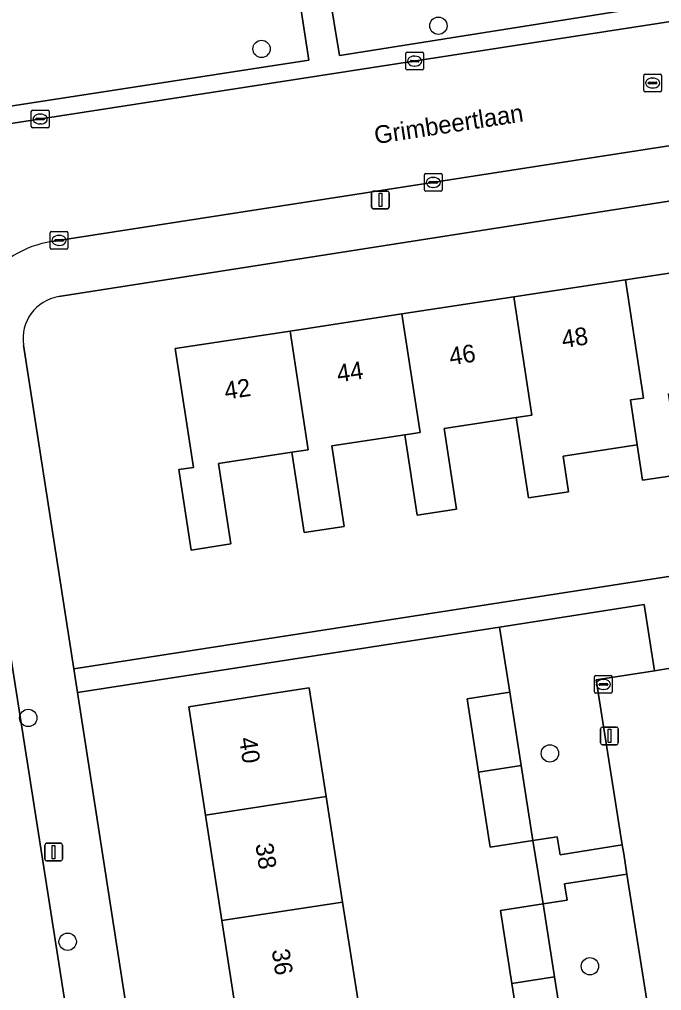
# Model space of a CAD drawing. Extents: x 160077 to 160948, y 386481 to 387498.
# Drawn here: x 160355.9 to 160392.1, y 387355.6 to 387410.3 of the extents above; entities that cross this region are included whole.
import ezdxf

# ---------------------------------------------------------------- set-up
doc = ezdxf.new("R2010")
doc.units = 0
for name, color, linetype in [('IMGEO_Boom', 7, 'Continuous'), ('IMGEO_Erf', 7, 'Continuous'), ('IMGEO_Groenvoorziening', 7, 'Continuous'), ('IMGEO_Kolk', 7, 'Continuous'), ('IMGEO_Lichtmast', 7, 'Continuous'), ('IMGEO_Openbare_ruimte_label', 7, 'Continuous'), ('IMGEO_Pand', 7, 'Continuous'), ('IMGEO_Pand_nummerreeks', 7, 'Continuous'), ('IMGEO_Rijbaan_lokaal_open', 7, 'Continuous'), ('IMGEO_Rioolput', 7, 'Continuous'), ('IMGEO_Voetpad_open', 7, 'Continuous')]:
    doc.layers.add(name, color=color, linetype=linetype)

msp = doc.modelspace()

# ---------------------------------------------------------------- linework, layer by layer
at = {"layer": 'IMGEO_Boom'}
for centre in [(160379.512, 387409.961), (160369.546, 387408.659), (160356.404, 387370.927), (160385.794, 387368.928), (160358.624, 387358.305), (160388.047, 387356.923)]:
    msp.add_circle(centre, 0.489, dxfattribs=at)
at = {"layer": 'IMGEO_Erf'}
for points in [[(160426.75, 387405.419), (160358.135, 387394.694)], [(160393.164, 387384.657), (160391.018, 387384.329), (160390.713, 387386.324), (160386.536, 387385.686), (160386.843, 387383.679), (160384.594, 387383.335), (160383.902, 387387.865), (160379.836, 387387.243), (160380.53, 387382.703), (160378.311, 387382.364), (160377.619, 387386.894), (160373.51, 387386.266), (160374.204, 387381.726), (160371.942, 387381.38), (160371.25, 387385.91), (160367.121, 387385.278), (160367.815, 387380.737), (160365.589, 387380.396), (160364.896, 387384.932), (160365.709, 387385.056), (160364.684, 387391.756), (160371.156, 387392.745), (160377.455, 387393.708), (160383.754, 387394.671), (160390.053, 387395.634), (160396.352, 387396.598)], [(160356.137, 387391.954), (160358.965, 387373.701), (160392.607, 387378.914), (160392.9, 387378.959), (160393.076, 387377.848), (160392.576, 387377.77), (160393.162, 387373.819), (160404.282, 387375.55), (160403.658, 387379.543), (160403.385, 387379.5), (160403.206, 387380.669), (160405.291, 387380.97), (160405.437, 387379.957), (160405.129, 387379.913), (160405.786, 387375.784), (160416.822, 387377.502), (160415.97, 387382.625), (160417.79, 387382.904), (160417.964, 387381.857), (160417.609, 387381.798), (160418.286, 387377.731), (160430.145, 387379.577)], [(160387.421, 387332.143), (160386.787, 387336.205), (160389.192, 387336.58), (160388.617, 387340.046), (160386.212, 387339.671), (160385.529, 387344.049), (160384.912, 387348.007), (160387.317, 387348.382), (160387.284, 387348.585), (160386.725, 387352.034), (160384.32, 387351.659), (160383.649, 387355.956), (160383.008, 387360.067), (160385.414, 387360.442), (160384.84, 387364.011), (160382.436, 387363.636), (160381.777, 387367.865), (160381.131, 387372.006), (160383.535, 387372.381), (160382.955, 387376.039), (160359.174, 387372.354), (160372.658, 387285.339)], [(160368.226, 387353.546), (160367.309, 387359.493), (160366.391, 387365.441), (160365.448, 387371.558), (160370.388, 387372.336), (160372.229, 387372.626), (160373.186, 387366.488), (160374.114, 387360.542), (160375.041, 387354.596)]]:
    msp.add_lwpolyline(points, dxfattribs=at)
msp.add_arc((160358.508, 387392.323), 2.4, 98.9498, 188.8514, dxfattribs=at)
at = {"layer": 'IMGEO_Groenvoorziening'}
for points in [[(160401.597, 387420.306), (160372.849, 387415.84), (160372.705, 387415.817), (160373.93, 387408.284), (160374.074, 387408.307), (160402.753, 387412.865)], [(160388.401, 387373.077), (160391.68, 387373.588), (160391.098, 387377.321), (160382.955, 387376.039), (160383.535, 387372.381), (160384.181, 387368.236), (160384.84, 387364.011), (160386.204, 387364.223), (160386.364, 387363.207), (160389.872, 387363.761)], [(160391.781, 387351.669), (160390.132, 387362.112), (160386.622, 387361.561), (160386.765, 387360.651), (160385.414, 387360.442), (160386.056, 387356.327), (160386.725, 387352.034), (160387.752, 387352.192), (160387.929, 387351.064)]]:
    msp.add_lwpolyline(points, close=True, dxfattribs=at)
msp.add_lwpolyline([(160345.993, 387403.98), (160372.216, 387408.027), (160371.063, 387415.499)], dxfattribs=at)
at = {"layer": 'IMGEO_Kolk'}
for p, q in [((160377.673, 387407.542), (160377.673, 387408.394)), ((160377.748, 387408.468), (160378.6, 387408.468)), ((160377.975, 387408.011), (160378.373, 387408.011)), ((160378.161, 387408.248), (160378.186, 387408.248)), ((160378.674, 387408.394), (160378.674, 387407.542)), ((160378.6, 387407.468), (160377.748, 387407.468)), ((160377.932, 387407.962), (160377.932, 387407.974)), ((160378.37, 387407.925), (160377.972, 387407.925)), ((160378.184, 387407.688), (160378.159, 387407.688)), ((160378.416, 387407.974), (160378.416, 387407.962)), ((160356.576, 387404.276), (160356.576, 387405.128)), ((160356.651, 387405.202), (160357.503, 387405.202)), ((160356.835, 387404.696), (160356.835, 387404.708)), ((160356.878, 387404.745), (160357.276, 387404.745)), ((160357.064, 387404.982), (160357.089, 387404.982)), ((160357.319, 387404.708), (160357.319, 387404.696)), ((160357.577, 387405.128), (160357.577, 387404.276)), ((160357.503, 387404.202), (160356.651, 387404.202)), ((160357.273, 387404.659), (160356.875, 387404.659)), ((160357.087, 387404.422), (160357.062, 387404.422)), ((160378.719, 387400.701), (160378.719, 387401.553)), ((160378.794, 387401.627), (160379.646, 387401.627)), ((160379.72, 387401.553), (160379.72, 387400.701)), ((160378.978, 387401.121), (160378.978, 387401.133)), ((160379.416, 387401.084), (160379.018, 387401.084)), ((160379.021, 387401.17), (160379.419, 387401.17)), ((160379.207, 387401.407), (160379.232, 387401.407)), ((160379.462, 387401.133), (160379.462, 387401.121)), ((160379.646, 387400.627), (160378.794, 387400.627)), ((160379.23, 387400.847), (160379.205, 387400.847)), ((160357.64, 387397.432), (160357.64, 387398.284)), ((160357.715, 387398.358), (160358.567, 387398.358)), ((160358.128, 387398.138), (160358.153, 387398.138)), ((160358.641, 387398.284), (160358.641, 387397.432)), ((160357.899, 387397.852), (160357.899, 387397.864)), ((160358.337, 387397.815), (160357.939, 387397.815)), ((160357.942, 387397.901), (160358.34, 387397.901)), ((160358.383, 387397.864), (160358.383, 387397.852)), ((160358.567, 387397.358), (160357.715, 387397.358)), ((160358.151, 387397.578), (160358.126, 387397.578)), ((160388.307, 387372.391), (160388.307, 387373.243)), ((160388.382, 387373.317), (160389.234, 387373.317)), ((160388.795, 387373.097), (160388.82, 387373.097)), ((160389.308, 387373.243), (160389.308, 387372.391)), ((160388.566, 387372.811), (160388.566, 387372.823)), ((160389.004, 387372.774), (160388.606, 387372.774)), ((160388.609, 387372.86), (160389.007, 387372.86)), ((160388.818, 387372.537), (160388.793, 387372.537)), ((160389.05, 387372.823), (160389.05, 387372.811)), ((160389.234, 387372.317), (160388.382, 387372.317))]:
    msp.add_line(p, q, dxfattribs=at)
for points in [[(160377.673, 387407.542), (160377.673, 387408.394)], [(160377.748, 387408.468), (160378.6, 387408.468)], [(160378.674, 387408.394), (160378.674, 387407.542)], [(160378.6, 387407.468), (160377.748, 387407.468)], [(160356.576, 387404.276), (160356.576, 387405.128)], [(160356.651, 387405.202), (160357.503, 387405.202)], [(160357.577, 387405.128), (160357.577, 387404.276)], [(160357.503, 387404.202), (160356.651, 387404.202)], [(160378.719, 387400.701), (160378.719, 387401.553)], [(160378.794, 387401.627), (160379.646, 387401.627)], [(160379.72, 387401.553), (160379.72, 387400.701)], [(160379.646, 387400.627), (160378.794, 387400.627)], [(160357.64, 387397.432), (160357.64, 387398.284)], [(160357.715, 387398.358), (160358.567, 387398.358)], [(160358.641, 387398.284), (160358.641, 387397.432)], [(160358.567, 387397.358), (160357.715, 387397.358)], [(160388.307, 387372.391), (160388.307, 387373.243)], [(160388.382, 387373.317), (160389.234, 387373.317)], [(160389.308, 387373.243), (160389.308, 387372.391)], [(160389.234, 387372.317), (160388.382, 387372.317)]]:
    msp.add_lwpolyline(points, dxfattribs=at)
for centre, radius, start, end in [((160377.75, 387408.392), 0.0765, 91.552, 178.448), ((160377.75, 387408.392), 0.0765, 91.552, 178.448), ((160377.972, 387407.971), 0.0403, 85.8775, 175.7526), ((160378.377, 387407.973), 0.0386, 1.7309, 96.639), ((160378.598, 387408.392), 0.0765, 1.552, 88.448), ((160378.598, 387408.392), 0.0765, 1.552, 88.448), ((160377.75, 387407.544), 0.0765, 181.552, 268.448), ((160377.75, 387407.544), 0.0765, 181.552, 268.448), ((160377.969, 387407.961), 0.0366, 178.938, 274.7102), ((160378.373, 387407.968), 0.043, 264.8664, 352.4533), ((160378.598, 387407.544), 0.0765, 271.552, 358.448), ((160378.598, 387407.544), 0.0765, 271.552, 358.448), ((160356.653, 387405.126), 0.0765, 91.552, 178.448), ((160356.653, 387405.126), 0.0765, 91.552, 178.448), ((160356.875, 387404.705), 0.0403, 85.8775, 175.7526), ((160357.28, 387404.707), 0.0386, 1.7309, 96.639), ((160357.501, 387405.126), 0.0765, 1.552, 88.448), ((160357.501, 387405.126), 0.0765, 1.552, 88.448), ((160356.653, 387404.278), 0.0765, 181.552, 268.448), ((160356.653, 387404.278), 0.0765, 181.552, 268.448), ((160356.872, 387404.695), 0.0366, 178.938, 274.7102), ((160357.276, 387404.702), 0.043, 264.8664, 352.4533), ((160357.501, 387404.278), 0.0765, 271.552, 358.448), ((160357.501, 387404.278), 0.0765, 271.552, 358.448), ((160378.796, 387401.551), 0.0765, 91.552, 178.448), ((160378.796, 387401.551), 0.0765, 91.552, 178.448), ((160379.644, 387401.551), 0.0765, 1.552, 88.448), ((160379.644, 387401.551), 0.0765, 1.552, 88.448), ((160379.018, 387401.13), 0.0403, 85.8775, 175.7526), ((160379.015, 387401.12), 0.0366, 178.938, 274.7102), ((160379.419, 387401.127), 0.043, 264.8664, 352.4533), ((160379.423, 387401.132), 0.0386, 1.7309, 96.639), ((160378.796, 387400.703), 0.0765, 181.552, 268.448), ((160378.796, 387400.703), 0.0765, 181.552, 268.448), ((160379.644, 387400.703), 0.0765, 271.552, 358.448), ((160379.644, 387400.703), 0.0765, 271.552, 358.448), ((160357.717, 387398.282), 0.0765, 91.552, 178.448), ((160357.717, 387398.282), 0.0765, 91.552, 178.448), ((160358.565, 387398.282), 0.0765, 1.552, 88.448), ((160358.565, 387398.282), 0.0765, 1.552, 88.448), ((160357.939, 387397.861), 0.0403, 85.8775, 175.7526), ((160357.936, 387397.851), 0.0366, 178.938, 274.7102), ((160358.34, 387397.858), 0.043, 264.8664, 352.4533), ((160358.344, 387397.863), 0.0386, 1.7309, 96.639), ((160357.717, 387397.434), 0.0765, 181.552, 268.448), ((160357.717, 387397.434), 0.0765, 181.552, 268.448), ((160358.565, 387397.434), 0.0765, 271.552, 358.448), ((160358.565, 387397.434), 0.0765, 271.552, 358.448), ((160388.384, 387373.241), 0.0765, 91.552, 178.448), ((160388.384, 387373.241), 0.0765, 91.552, 178.448), ((160389.232, 387373.241), 0.0765, 1.552, 88.448), ((160389.232, 387373.241), 0.0765, 1.552, 88.448), ((160388.606, 387372.82), 0.0403, 85.8775, 175.7526), ((160388.603, 387372.81), 0.0366, 178.938, 274.7102), ((160389.007, 387372.817), 0.043, 264.8664, 352.4533), ((160389.011, 387372.822), 0.0386, 1.7309, 96.639), ((160388.384, 387372.393), 0.0765, 181.552, 268.448), ((160388.384, 387372.393), 0.0765, 181.552, 268.448), ((160389.232, 387372.393), 0.0765, 271.552, 358.448), ((160389.232, 387372.393), 0.0765, 271.552, 358.448)]:
    msp.add_arc(centre, radius, start, end, dxfattribs=at)
for centre, major_axis, ratio, start_param, end_param in [((160378.16, 387407.968), (-0.387, 0.002), 0.722429, 4.712389, 7.853982), ((160378.185, 387407.968), (-0.39, 0.002), 0.717154, 1.570796, 4.712389), ((160357.063, 387404.702), (-0.387, 0.002), 0.722429, 4.712389, 7.853982), ((160357.088, 387404.702), (-0.39, 0.002), 0.717154, 1.570796, 4.712389), ((160379.206, 387401.127), (-0.387, 0.002), 0.722429, 4.712389, 7.853982), ((160379.231, 387401.127), (-0.39, 0.002), 0.717154, 1.570796, 4.712389), ((160358.127, 387397.858), (-0.387, 0.002), 0.722429, 4.712389, 7.853982), ((160358.152, 387397.858), (-0.39, 0.002), 0.717154, 1.570796, 4.712389), ((160388.794, 387372.817), (-0.387, 0.002), 0.722429, 4.712389, 7.853982), ((160388.819, 387372.817), (-0.39, 0.002), 0.717154, 1.570796, 4.712389)]:
    msp.add_ellipse(centre, major_axis=major_axis, ratio=ratio, start_param=start_param, end_param=end_param, dxfattribs=at)
at = {"layer": 'IMGEO_Lichtmast'}
for p, q in [((160375.745, 387399.738), (160375.745, 387400.538)), ((160375.745, 387400.538), (160375.745, 387399.738)), ((160375.845, 387400.638), (160376.635, 387400.638)), ((160376.635, 387400.638), (160375.845, 387400.638)), ((160376.735, 387400.538), (160376.735, 387399.738)), ((160376.735, 387399.738), (160376.735, 387400.538)), ((160376.635, 387399.638), (160375.845, 387399.638)), ((160375.845, 387399.638), (160376.635, 387399.638)), ((160388.651, 387369.513), (160388.651, 387370.313)), ((160388.651, 387370.313), (160388.651, 387369.513)), ((160388.751, 387370.413), (160389.541, 387370.413)), ((160389.541, 387370.413), (160388.751, 387370.413)), ((160389.641, 387370.313), (160389.641, 387369.513)), ((160389.641, 387369.513), (160389.641, 387370.313)), ((160389.541, 387369.413), (160388.751, 387369.413)), ((160388.751, 387369.413), (160389.541, 387369.413)), ((160357.34, 387362.959), (160357.34, 387363.759)), ((160357.34, 387363.759), (160357.34, 387362.959)), ((160357.44, 387363.859), (160358.23, 387363.859)), ((160358.23, 387363.859), (160357.44, 387363.859)), ((160358.33, 387363.759), (160358.33, 387362.959)), ((160358.33, 387362.959), (160358.33, 387363.759)), ((160358.23, 387362.859), (160357.44, 387362.859)), ((160357.44, 387362.859), (160358.23, 387362.859))]:
    msp.add_line(p, q, dxfattribs=at)
for points in [[(160376.165, 387400.513), (160376.315, 387400.513), (160376.315, 387399.763), (160376.165, 387399.763), (160376.165, 387400.513)], [(160389.071, 387370.288), (160389.221, 387370.288), (160389.221, 387369.538), (160389.071, 387369.538), (160389.071, 387370.288)], [(160357.76, 387363.734), (160357.91, 387363.734), (160357.91, 387362.984), (160357.76, 387362.984), (160357.76, 387363.734)]]:
    msp.add_lwpolyline(points, dxfattribs=at)
for centre, start, end in [((160375.845, 387400.538), 90, 180), ((160375.845, 387400.538), 90, 180), ((160376.635, 387400.538), 0, 90), ((160376.635, 387400.538), 360, 90), ((160375.845, 387399.738), 180, 270), ((160375.845, 387399.738), 180, 270), ((160376.635, 387399.738), 270, 0), ((160376.635, 387399.738), 270, 0), ((160388.751, 387370.313), 90, 180), ((160388.751, 387370.313), 90, 180), ((160389.541, 387370.313), 0, 90), ((160389.541, 387370.313), 360, 90), ((160388.751, 387369.513), 180, 270), ((160388.751, 387369.513), 180, 270), ((160389.541, 387369.513), 270, 0), ((160389.541, 387369.513), 270, 0), ((160357.44, 387363.759), 90, 180), ((160357.44, 387363.759), 90, 180), ((160358.23, 387363.759), 0, 90), ((160358.23, 387363.759), 360, 90), ((160357.44, 387362.959), 180, 270), ((160357.44, 387362.959), 180, 270), ((160358.23, 387362.959), 270, 0), ((160358.23, 387362.959), 270, 0)]:
    msp.add_arc(centre, 0.1, start, end, dxfattribs=at)
at = {"layer": 'IMGEO_Pand'}
for points in [[(160396.352, 387396.598), (160390.053, 387395.634), (160391.072, 387388.969), (160390.326, 387388.857), (160390.713, 387386.324), (160391.018, 387384.329), (160393.164, 387384.657), (160392.47, 387389.196), (160396.575, 387389.824), (160397.369, 387389.947)], [(160390.053, 387395.634), (160383.754, 387394.671), (160384.774, 387387.998), (160383.902, 387387.865), (160384.594, 387383.335), (160386.843, 387383.679), (160386.536, 387385.686), (160390.713, 387386.324), (160390.326, 387388.857), (160391.072, 387388.969)], [(160384.774, 387387.998), (160383.754, 387394.671), (160377.455, 387393.708), (160378.477, 387387.026), (160377.619, 387386.894), (160378.311, 387382.364), (160380.53, 387382.703), (160379.836, 387387.243), (160383.902, 387387.865)], [(160371.25, 387385.91), (160371.942, 387381.38), (160374.204, 387381.726), (160373.51, 387386.266), (160377.619, 387386.894), (160378.477, 387387.026), (160377.455, 387393.708), (160371.156, 387392.745), (160372.179, 387386.052)], [(160372.179, 387386.052), (160371.156, 387392.745), (160364.684, 387391.756), (160365.709, 387385.056), (160364.896, 387384.932), (160365.589, 387380.396), (160367.815, 387380.737), (160367.121, 387385.278), (160371.25, 387385.91)], [(160373.186, 387366.488), (160372.229, 387372.626), (160370.388, 387372.336), (160365.448, 387371.558), (160366.391, 387365.441)], [(160383.535, 387372.381), (160381.131, 387372.006), (160381.777, 387367.865), (160384.181, 387368.236)], [(160384.181, 387368.236), (160381.777, 387367.865), (160382.436, 387363.636), (160384.84, 387364.011)], [(160366.391, 387365.441), (160367.309, 387359.493), (160374.114, 387360.542), (160373.186, 387366.488)], [(160375.041, 387354.596), (160374.114, 387360.542), (160367.309, 387359.493), (160368.226, 387353.546)], [(160385.414, 387360.442), (160383.008, 387360.067), (160383.649, 387355.956), (160386.056, 387356.327)], [(160386.056, 387356.327), (160383.649, 387355.956), (160384.32, 387351.659), (160386.725, 387352.034)]]:
    msp.add_lwpolyline(points, close=True, dxfattribs=at)
at = {"layer": 'IMGEO_Rijbaan_lokaal_open'}
for points in [[(160424.814, 387415.201), (160415.588, 387413.774), (160377.259, 387407.826), (160350.809, 387403.731), (160352.774, 387391.05), (160352.799, 387391.033)], [(160357.735, 387397.796), (160404.969, 387405.121), (160426.161, 387408.269)], [(160371.986, 387266.851), (160369.216, 387284.504), (160369.173, 387285.284), (160366.562, 387302.662), (160358.665, 387353.61), (160352.799, 387391.033), (160352.774, 387391.05), (160350.809, 387403.731), (160343.75, 387402.638), (160348.577, 387372.565), (160348.617, 387372.556), (160351.293, 387354.598), (160351.403, 387354.063), (160353.156, 387343.079), (160353.738, 387339.43), (160357.73, 387313.614), (160358.294, 387309.971), (160362.387, 387284.057), (160362.946, 387280.357), (160363.189, 387278.751), (160367.156, 387253.21)]]:
    msp.add_lwpolyline(points, dxfattribs=at)
msp.add_arc((160358.644, 387391.95), 5.916, 98.834, 188.9181, dxfattribs=at)
at = {"layer": 'IMGEO_Rioolput'}
for p, q in [((160391.079, 387406.306), (160391.079, 387407.158)), ((160391.154, 387407.232), (160392.006, 387407.232)), ((160391.567, 387407.012), (160391.592, 387407.012)), ((160392.08, 387407.158), (160392.08, 387406.306)), ((160391.338, 387406.726), (160391.338, 387406.738)), ((160391.776, 387406.689), (160391.378, 387406.689)), ((160391.381, 387406.775), (160391.779, 387406.775)), ((160391.59, 387406.452), (160391.565, 387406.452)), ((160391.822, 387406.738), (160391.822, 387406.726)), ((160392.006, 387406.232), (160391.154, 387406.232))]:
    msp.add_line(p, q, dxfattribs=at)
for points in [[(160391.079, 387406.306), (160391.079, 387407.158)], [(160391.154, 387407.232), (160392.006, 387407.232)], [(160392.08, 387407.158), (160392.08, 387406.306)], [(160392.006, 387406.232), (160391.154, 387406.232)]]:
    msp.add_lwpolyline(points, dxfattribs=at)
for centre, radius, start, end in [((160391.156, 387407.156), 0.0765, 91.552, 178.448), ((160391.156, 387407.156), 0.0765, 91.552, 178.448), ((160392.004, 387407.156), 0.0765, 1.552, 88.448), ((160392.004, 387407.156), 0.0765, 1.552, 88.448), ((160391.378, 387406.735), 0.0403, 85.8775, 175.7526), ((160391.375, 387406.725), 0.0366, 178.938, 274.7102), ((160391.779, 387406.732), 0.043, 264.8664, 352.4533), ((160391.783, 387406.737), 0.0386, 1.7309, 96.639), ((160391.156, 387406.308), 0.0765, 181.552, 268.448), ((160391.156, 387406.308), 0.0765, 181.552, 268.448), ((160392.004, 387406.308), 0.0765, 271.552, 358.448), ((160392.004, 387406.308), 0.0765, 271.552, 358.448)]:
    msp.add_arc(centre, radius, start, end, dxfattribs=at)
for centre, major_axis, ratio, start_param, end_param in [((160391.566, 387406.732), (-0.387, 0.002), 0.722429, 4.712389, 7.853982), ((160391.591, 387406.732), (-0.39, 0.002), 0.717154, 1.570796, 4.712389)]:
    msp.add_ellipse(centre, major_axis=major_axis, ratio=ratio, start_param=start_param, end_param=end_param, dxfattribs=at)
at = {"layer": 'IMGEO_Voetpad_open'}
for points in [[(160403.413, 387420.631), (160401.597, 387420.306), (160402.753, 387412.865), (160374.074, 387408.307), (160373.93, 387408.284), (160372.705, 387415.817), (160371.063, 387415.499), (160372.216, 387408.027), (160345.993, 387403.98)], [(160343.156, 387405.981), (160343.75, 387402.638), (160350.809, 387403.731), (160377.259, 387407.826), (160415.588, 387413.774), (160424.814, 387415.201)], [(160426.161, 387408.269), (160404.969, 387405.121), (160357.735, 387397.796)], [(160358.135, 387394.694), (160426.75, 387405.419)], [(160359.174, 387372.354), (160358.965, 387373.701), (160356.137, 387391.954)], [(160352.799, 387391.033), (160358.665, 387353.61), (160366.562, 387302.662), (160369.173, 387285.284)], [(160430.145, 387379.577), (160418.286, 387377.731), (160416.822, 387377.502), (160405.786, 387375.784), (160404.282, 387375.55), (160393.162, 387373.819), (160391.68, 387373.588), (160388.401, 387373.077), (160389.872, 387363.761), (160389.951, 387363.262), (160390.132, 387362.112), (160391.781, 387351.669), (160392.147, 387349.353), (160393.636, 387339.927), (160393.699, 387339.525), (160394.01, 387337.537), (160395.254, 387329.259), (160395.697, 387326.317), (160397.255, 387315.946), (160397.646, 387313.348), (160398.671, 387306.527), (160399.059, 387304.069), (160399.289, 387302.614), (160401.235, 387290.289)], [(160373.4, 387280.463), (160372.635, 387285.314), (160372.658, 387285.339), (160359.174, 387372.354)]]:
    msp.add_lwpolyline(points, dxfattribs=at)
for points in [[(160382.955, 387376.039), (160391.098, 387377.321), (160391.68, 387373.588), (160393.162, 387373.819), (160392.576, 387377.77), (160393.076, 387377.848), (160392.9, 387378.959), (160392.607, 387378.914), (160358.965, 387373.701), (160359.174, 387372.354)], [(160389.951, 387363.262), (160389.872, 387363.761), (160386.364, 387363.207), (160386.204, 387364.223), (160384.84, 387364.011), (160385.414, 387360.442), (160386.765, 387360.651), (160386.622, 387361.561), (160390.132, 387362.112)]]:
    msp.add_lwpolyline(points, close=True, dxfattribs=at)
for centre, radius, start, end in [((160358.644, 387391.95), 5.916, 98.834, 188.9181), ((160358.508, 387392.323), 2.4, 98.9498, 188.8514)]:
    msp.add_arc(centre, radius, start, end, dxfattribs=at)

# ---------------------------------------------------------------- texts
at = {"layer": 'IMGEO_Openbare_ruimte_label'}
msp.add_text('Grimbeertlaan', height=1, rotation=8.7462, dxfattribs=at).set_placement((160375.978, 387403.284))
at = {"layer": 'IMGEO_Pand_nummerreeks'}
for s, rotation, p in [('48', 8.6918, (160386.533, 387391.779)), ('46', 8.6922, (160380.196, 387390.809)), ('44', 8.6922, (160373.863, 387389.841)), ('42', 8.6922, (160367.526, 387388.872)), ('40', 278.7669, (160368.274, 387369.77)), ('38', 278.7669, (160369.195, 387363.798)), ('36', 278.7669, (160370.115, 387357.829))]:
    msp.add_text(s, height=1, rotation=rotation, dxfattribs=at).set_placement(p)

doc.saveas('drawing.dxf')
